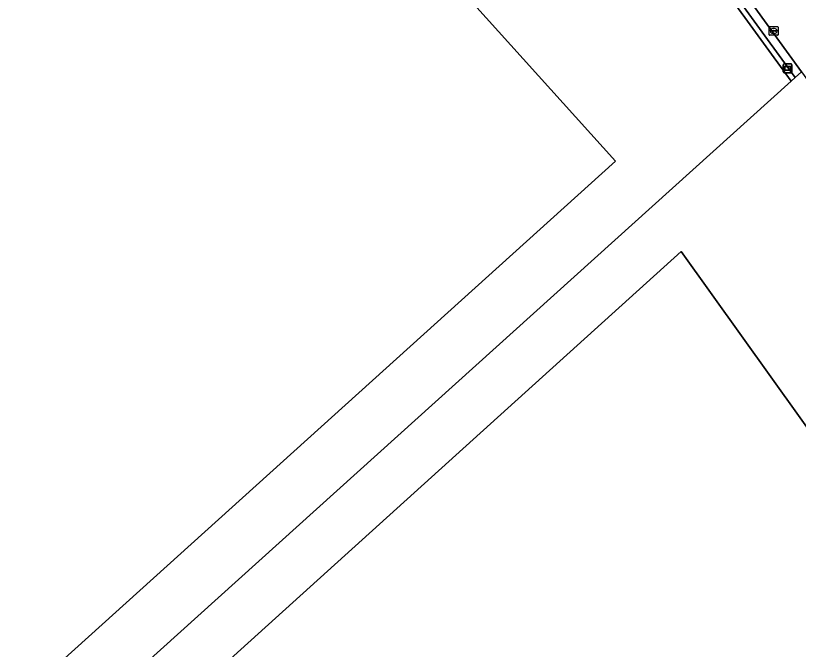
# Model space of a CAD drawing. Extents: x 156141 to 158132, y 385651 to 388333.
# Drawn here: x 156961.7 to 157051.5, y 387395.9 to 387468.6 of the extents above; entities that cross this region are included whole.
import ezdxf

# ---------------------------------------------------------------- set-up
doc = ezdxf.new("R2010")
doc.units = 0
for name, color, linetype in [('IMGEO_Erf', 7, 'Continuous'), ('IMGEO_Groenvoorziening', 7, 'Continuous'), ('IMGEO_Hek', 7, 'Continuous'), ('IMGEO_Kolk', 7, 'Continuous'), ('IMGEO_Pand', 7, 'Continuous'), ('IMGEO_Rijbaan_lokaal_gesloten', 7, 'Continuous'), ('IMGEO_Wegwijzer', 7, 'Continuous')]:
    doc.layers.add(name, color=color, linetype=linetype)

msp = doc.modelspace()

# ---------------------------------------------------------------- linework, layer by layer
at = {"layer": 'IMGEO_Erf'}
for points in [[(156997.992, 387533.507), (156995.903, 387533.881), (156995.601, 387534.29), (156990.602, 387541.063), (156990.279, 387541.5), (156990.607, 387543.655), (156965.766, 387577.788), (156965.697, 387577.883), (156816.416, 387442.966), (156820.347, 387438.616), (156828.014, 387430.131), (156892.578, 387358.675), (156899.939, 387350.528), (156912.573, 387336.545), (157050.7, 387461.085)], [(156910.09, 387518.28), (156916.528, 387511.214), (156933.957, 387526.895), (156944.29, 387515.468), (156960.246, 387529.861), (157030.573, 387451.881), (156922.914, 387354.774), (156913.099, 387365.61), (156910.186, 387368.822), (156906.162, 387373.332), (156921.097, 387386.716), (156867.483, 387446.169), (156852.58, 387432.731), (156835.838, 387451.297)], [(157072.5, 387393.402), (157072.435, 387393.356), (157053.673, 387379.976), (157058.269, 387374.899), (157058, 387374.657), (157026.648, 387346.432), (157026.42, 387346.225), (157024.423, 387348.427), (157021.823, 387351.295), (157014.136, 387344.405), (157013.907, 387344.199), (157006.295, 387352.687), (156971.786, 387321.675), (156971.839, 387321.615), (156970.832, 387320.866), (156962.044, 387314.53), (156933.028, 387346.617), (157038.091, 387441.529)]]:
    msp.add_lwpolyline(points, close=True, dxfattribs=at)
msp.add_lwpolyline([(157051.894, 387462.161), (157051.176, 387461.514), (157050.7, 387461.085), (156912.573, 387336.545), (156954.477, 387290.059), (156971.233, 387301.452), (156992.517, 387313.535), (157021.88, 387334.384), (157024.786, 387336.474), (157037.538, 387345.643), (157040.207, 387347.563), (157040.971, 387347.798), (157055.766, 387358.06), (157100.014, 387389.783)], dxfattribs=at)
at = {"layer": 'IMGEO_Groenvoorziening'}
for points in [[(156999.913, 387533.552), (156995.601, 387534.29), (156995.903, 387533.881), (156997.992, 387533.507), (156998.94, 387533.337), (157051.176, 387461.514), (157051.894, 387462.161), (157037.261, 387482.378)], [(157051.176, 387461.514), (156998.94, 387533.337), (156997.992, 387533.507), (157050.7, 387461.085)]]:
    msp.add_lwpolyline(points, close=True, dxfattribs=at)
at = {"layer": 'IMGEO_Hek'}
for points in [[(156997.992, 387533.507), (156998.94, 387533.337), (157051.176, 387461.514), (157050.7, 387461.085)], [(157050.7, 387461.085), (156912.573, 387336.545), (156899.939, 387350.528)]]:
    msp.add_lwpolyline(points, dxfattribs=at)
at = {"layer": 'IMGEO_Kolk'}
for p, q in [((157048.202, 387466.411), (157048.202, 387467.263)), ((157048.277, 387467.337), (157049.129, 387467.337)), ((157048.461, 387466.831), (157048.461, 387466.843)), ((157048.504, 387466.88), (157048.902, 387466.88)), ((157048.69, 387467.117), (157048.715, 387467.117)), ((157048.945, 387466.843), (157048.945, 387466.831)), ((157049.203, 387467.263), (157049.203, 387466.411)), ((157049.129, 387466.337), (157048.277, 387466.337)), ((157048.899, 387466.794), (157048.501, 387466.794)), ((157048.713, 387466.557), (157048.688, 387466.557))]:
    msp.add_line(p, q, dxfattribs=at)
for points in [[(157048.202, 387466.411), (157048.202, 387467.263)], [(157048.277, 387467.337), (157049.129, 387467.337)], [(157049.203, 387467.263), (157049.203, 387466.411)], [(157049.129, 387466.337), (157048.277, 387466.337)]]:
    msp.add_lwpolyline(points, dxfattribs=at)
for centre, radius, start, end in [((157048.279, 387467.261), 0.0765, 91.55205, 178.44795), ((157048.279, 387467.261), 0.0765, 91.55205, 178.44795), ((157048.501, 387466.84), 0.0403, 85.87752, 175.75265), ((157048.498, 387466.83), 0.0366, 178.93798, 274.71019), ((157048.902, 387466.837), 0.043, 264.86636, 352.45326), ((157048.906, 387466.842), 0.0386, 1.73085, 96.63898), ((157049.127, 387467.261), 0.0765, 1.55205, 88.44795), ((157049.127, 387467.261), 0.0765, 1.55205, 88.44795), ((157048.279, 387466.413), 0.0765, 181.55205, 268.44795), ((157048.279, 387466.413), 0.0765, 181.55205, 268.44795), ((157049.127, 387466.413), 0.0765, 271.55205, 358.44795), ((157049.127, 387466.413), 0.0765, 271.55205, 358.44795)]:
    msp.add_arc(centre, radius, start, end, dxfattribs=at)
for centre, major_axis, ratio, start_param, end_param in [((157048.689, 387466.837), (-0.387, 0.002), 0.722429, 4.712389, 7.853982), ((157048.714, 387466.837), (-0.39, 0.002), 0.717154, 1.570796, 4.712389)]:
    msp.add_ellipse(centre, major_axis=major_axis, ratio=ratio, start_param=start_param, end_param=end_param, dxfattribs=at)
at = {"layer": 'IMGEO_Pand'}
for points in [[(157030.573, 387451.881), (156960.246, 387529.861), (156944.29, 387515.468), (156933.957, 387526.895), (156916.528, 387511.214), (156910.09, 387518.28), (156835.838, 387451.297), (156852.58, 387432.731), (156867.483, 387446.169), (156921.097, 387386.716), (156906.162, 387373.332), (156910.186, 387368.822), (156913.099, 387365.61), (156922.914, 387354.774)], [(157006.295, 387352.687), (157006.524, 387352.893), (157002.129, 387357.763), (157009.731, 387364.632), (157009.951, 387364.831), (157041.287, 387393.145), (157053.38, 387379.768), (157053.673, 387379.976), (157072.435, 387393.356), (157072.5, 387393.402), (157038.091, 387441.529), (156933.028, 387346.617), (156962.044, 387314.53), (156970.832, 387320.866), (156971.839, 387321.615), (156971.786, 387321.675)]]:
    msp.add_lwpolyline(points, close=True, dxfattribs=at)
at = {"layer": 'IMGEO_Rijbaan_lokaal_gesloten'}
msp.add_lwpolyline([(156959.07, 387589.702), (156962.094, 387585.711), (156964.868, 387582.053), (156964.606, 387581.853), (156967.267, 387578.279), (156969.655, 387575.047), (156991.243, 387545.432), (156999.913, 387533.552), (157037.261, 387482.378), (157051.894, 387462.161), (157073.793, 387431.903), (157092.529, 387404.278), (157094.081, 387402.003)], dxfattribs=at)
at = {"layer": 'IMGEO_Wegwijzer'}
for p, q in [((157049.812, 387462.15), (157049.812, 387462.95)), ((157049.812, 387462.95), (157049.812, 387462.15)), ((157049.912, 387463.05), (157050.702, 387463.05)), ((157050.702, 387463.05), (157049.912, 387463.05)), ((157050.802, 387462.95), (157050.802, 387462.15)), ((157050.802, 387462.15), (157050.802, 387462.95)), ((157050.702, 387462.05), (157049.912, 387462.05)), ((157049.912, 387462.05), (157050.702, 387462.05))]:
    msp.add_line(p, q, dxfattribs=at)
for points in [[(157049.913, 387462.782), (157050.701, 387462.782), (157050.701, 387462.318), (157049.913, 387462.318), (157049.913, 387462.782)], [(157049.978, 387462.717), (157049.978, 387462.383), (157050.636, 387462.383), (157050.636, 387462.717), (157049.978, 387462.717)]]:
    msp.add_lwpolyline(points, dxfattribs=at)
for centre, start, end in [((157049.912, 387462.95), 90, 180), ((157049.912, 387462.95), 90, 180), ((157050.702, 387462.95), 0, 90), ((157050.702, 387462.95), 360, 90), ((157049.912, 387462.15), 180, 270), ((157049.912, 387462.15), 180, 270), ((157050.702, 387462.15), 270, 0), ((157050.702, 387462.15), 270, 0)]:
    msp.add_arc(centre, 0.1, start, end, dxfattribs=at)

doc.saveas('drawing.dxf')
